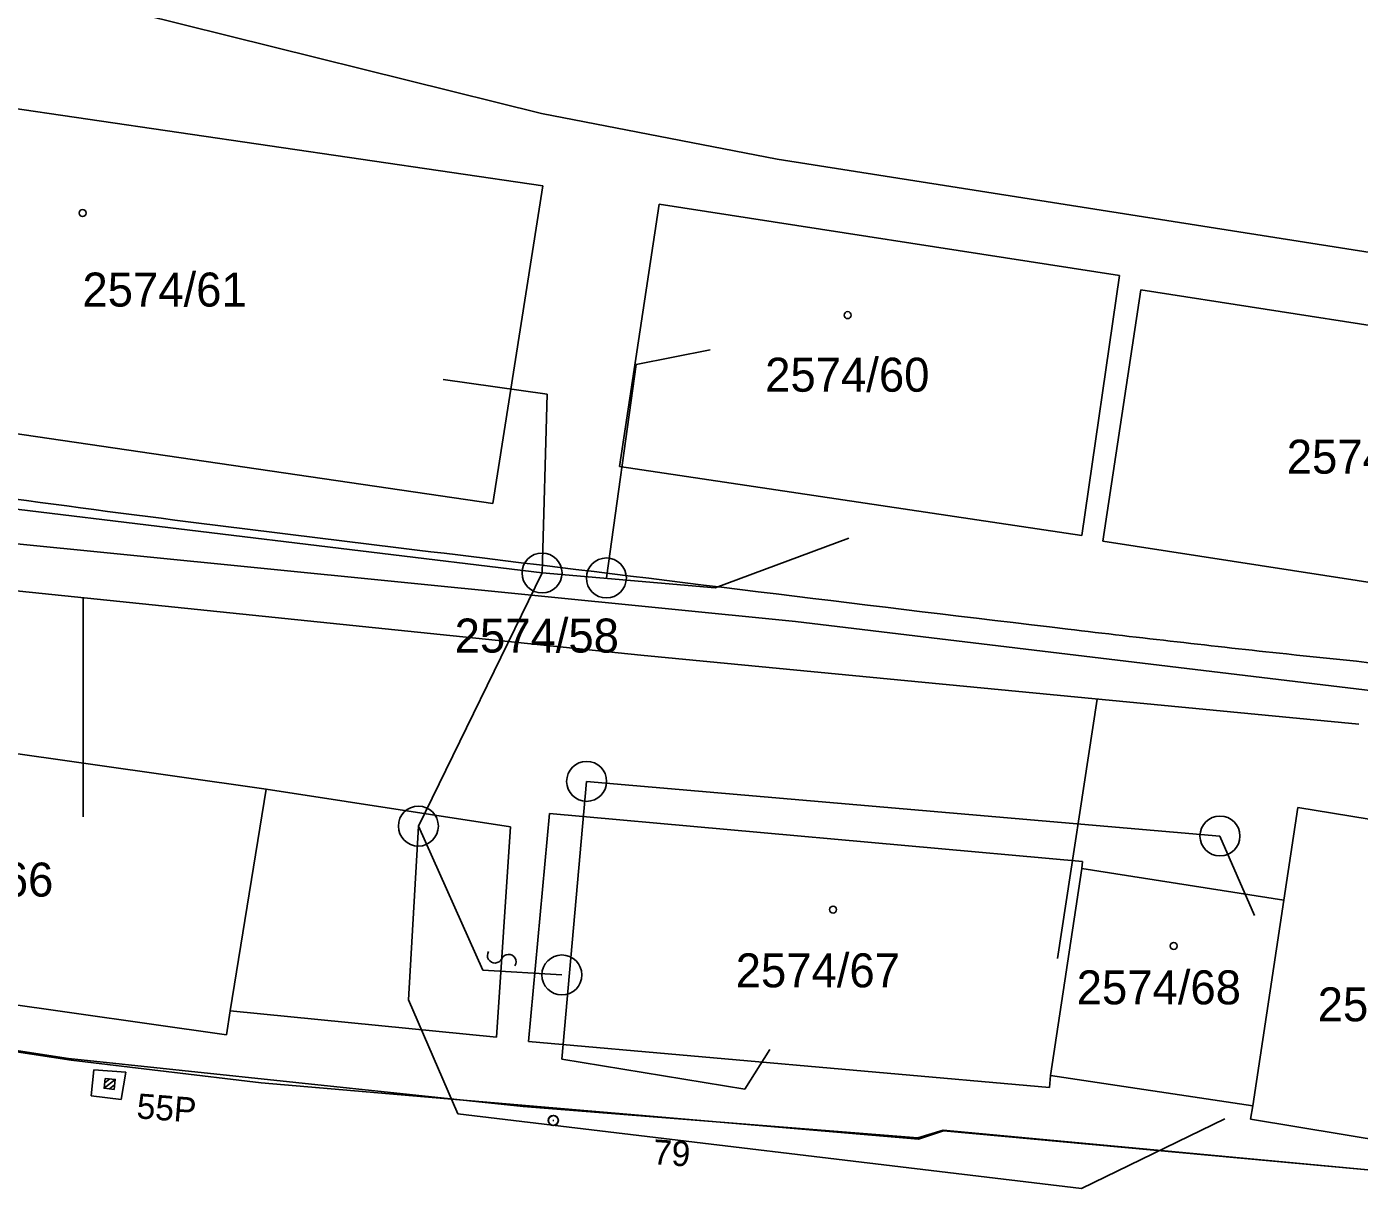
# Model space of a CAD drawing. Extents: x -469926 to -462499, y -1098642 to -1092733.
# Drawn here: x -465222.8 to -465156.1, y -1095138.5 to -1095080.4 of the extents above; entities that cross this region are included whole.
import ezdxf

# ---------------------------------------------------------------- set-up
doc = ezdxf.new("R2010")
doc.units = 0
for name, color, linetype in [('Vrstva 1', 7, 'Continuous'), ('Vrstva 11', 7, 'Continuous'), ('Vrstva 12', 7, 'Continuous'), ('Vrstva 20', 7, 'Continuous'), ('Vrstva 25', 7, 'Continuous'), ('Vrstva 4', 7, 'Continuous'), ('Vrstva 40', 7, 'Continuous'), ('Vrstva 42', 7, 'Continuous'), ('Vrstva 50', 7, 'Continuous'), ('Vrstva 51', 7, 'Continuous'), ('Vrstva 55', 7, 'Continuous'), ('Vrstva 62', 7, 'Continuous'), ('Vrstva 9', 7, 'Continuous')]:
    doc.layers.add(name, color=color, linetype=linetype)

msp = doc.modelspace()

# ---------------------------------------------------------------- linework, layer by layer
at = {"layer": 'Vrstva 1'}
for p, q in [((-465217.18, -1095079.69), (-465197.02, -1095084.7)), ((-465238.94, -1095082.16), (-465196.95, -1095088.32)), ((-465197.02, -1095084.7), (-465185.22, -1095086.98)), ((-465185.22, -1095086.98), (-465155.24, -1095091.7)), ((-465185.22, -1095086.98), (-465155.24, -1095091.7)), ((-465196.95, -1095088.32), (-465199.45, -1095104.21)), ((-465193.11, -1095102.37), (-465191.13, -1095089.23)), ((-465193.11, -1095102.37), (-465191.13, -1095089.23)), ((-465191.13, -1095089.23), (-465168.1, -1095092.8)), ((-465191.13, -1095089.23), (-465168.1, -1095092.8)), ((-465168.1, -1095092.8), (-465169.99, -1095105.81)), ((-465168.1, -1095092.8), (-465169.99, -1095105.81)), ((-465168.94, -1095106.09), (-465167.03, -1095093.52)), ((-465168.94, -1095106.09), (-465167.03, -1095093.52)), ((-465167.03, -1095093.52), (-465142.98, -1095097.27)), ((-465167.03, -1095093.52), (-465142.98, -1095097.27)), ((-465199.45, -1095104.21), (-465241.34, -1095098.08)), ((-465169.99, -1095105.81), (-465193.11, -1095102.37)), ((-465169.99, -1095105.81), (-465193.11, -1095102.37)), ((-465144.94, -1095109.82), (-465168.94, -1095106.09)), ((-465144.94, -1095109.82), (-465168.94, -1095106.09)), ((-465210.78, -1095118.51), (-465235.01, -1095115.07)), ((-465212.59, -1095129.6), (-465210.78, -1095118.51)), ((-465212.59, -1095129.6), (-465210.78, -1095118.51)), ((-465159.88, -1095124.06), (-465159.18, -1095119.42)), ((-465159.88, -1095124.06), (-465159.18, -1095119.42)), ((-465159.18, -1095119.42), (-465154.8, -1095120.14)), ((-465159.18, -1095119.42), (-465154.8, -1095120.14)), ((-465196.62, -1095119.72), (-465197.66, -1095131.13)), ((-465196.62, -1095119.72), (-465197.66, -1095131.13)), ((-465169.96, -1095122.12), (-465196.62, -1095119.72)), ((-465169.96, -1095122.12), (-465196.62, -1095119.72)), ((-465169.98, -1095122.47), (-465169.96, -1095122.12)), ((-465169.98, -1095122.47), (-465169.96, -1095122.12)), ((-465171.55, -1095132.83), (-465169.98, -1095122.47)), ((-465171.55, -1095132.83), (-465169.98, -1095122.47)), ((-465169.98, -1095122.47), (-465159.88, -1095124.06)), ((-465159.88, -1095124.06), (-465161.43, -1095134.34)), ((-465159.88, -1095124.06), (-465161.43, -1095134.34)), ((-465220.54, -1095132.06), (-465253.46, -1095127.15)), ((-465236.77, -1095127.39), (-465212.78, -1095130.79)), ((-465236.77, -1095127.39), (-465212.78, -1095130.79)), ((-465212.78, -1095130.79), (-465212.59, -1095129.6)), ((-465212.78, -1095130.79), (-465212.59, -1095129.6)), ((-465197.66, -1095131.13), (-465171.6, -1095133.43)), ((-465197.66, -1095131.13), (-465171.6, -1095133.43)), ((-465211.04, -1095133.2), (-465220.54, -1095132.06)), ((-465211.04, -1095133.2), (-465220.54, -1095132.06)), ((-465171.6, -1095133.43), (-465171.55, -1095132.83)), ((-465171.6, -1095133.43), (-465171.55, -1095132.83)), ((-465161.43, -1095134.34), (-465171.55, -1095132.83)), ((-465161.43, -1095134.34), (-465171.55, -1095132.83)), ((-465178.16, -1095136.01), (-465211.04, -1095133.2)), ((-465178.16, -1095136.01), (-465211.04, -1095133.2)), ((-465161.54, -1095135.01), (-465161.43, -1095134.34)), ((-465161.54, -1095135.01), (-465161.43, -1095134.34)), ((-465149.02, -1095137.1), (-465161.54, -1095135.01)), ((-465149.02, -1095137.1), (-465161.54, -1095135.01)), ((-465176.9, -1095135.6), (-465178.16, -1095136.01)), ((-465176.9, -1095135.6), (-465178.16, -1095136.01)), ((-465149.41, -1095138.12), (-465176.9, -1095135.6)), ((-465149.41, -1095138.12), (-465176.9, -1095135.6))]:
    msp.add_line(p, q, dxfattribs=at)
at = {"layer": 'Vrstva 11'}
for p, q in [((-465219.402, -1095132.552), (-465219.546, -1095133.849)), ((-465217.815, -1095132.671), (-465219.402, -1095132.552)), ((-465218.042, -1095134.023), (-465217.815, -1095132.671)), ((-465218.894, -1095133.467), (-465218.341, -1095133.029)), ((-465218.864, -1095133.204), (-465218.604, -1095132.999)), ((-465218.633, -1095133.499), (-465218.37, -1095133.291)), ((-465219.546, -1095133.849), (-465218.042, -1095134.023)), ((-465219.546, -1095133.849), (-465218.042, -1095134.023))]:
    msp.add_line(p, q, dxfattribs=at)
for points in [[(-465269.38, -1095064.86), (-465263.07, -1095067.02), (-465254.95, -1095069.81), (-465223.36, -1095078.68), (-465217.18, -1095079.69), (-465197.02, -1095084.7), (-465185.22, -1095086.98), (-465155.24, -1095091.7), (-465122.52, -1095094.84), (-465117.54, -1095095.04)], [(-465218.837, -1095132.972), (-465218.34, -1095133.029), (-465218.397, -1095133.526), (-465218.894, -1095133.469), (-465218.837, -1095132.972)]]:
    msp.add_lwpolyline(points, dxfattribs=at)
msp.add_lwpolyline([(-465218.837, -1095132.972), (-465218.34, -1095133.029), (-465218.397, -1095133.526), (-465218.894, -1095133.469)], close=True, dxfattribs=at)
at = {"layer": 'Vrstva 12'}
for p, q in [((-465220.672, -1095131.972), (-465266.364, -1095125.126)), ((-465197.925, -1095134.383), (-465220.672, -1095131.972)), ((-465197.925, -1095134.383), (-465220.672, -1095131.972)), ((-465178.197, -1095135.941), (-465197.925, -1095134.383)), ((-465178.197, -1095135.941), (-465197.925, -1095134.383)), ((-465176.918, -1095135.57), (-465178.197, -1095135.941)), ((-465176.918, -1095135.57), (-465178.197, -1095135.941)), ((-465149.445, -1095138.137), (-465176.918, -1095135.57)), ((-465149.445, -1095138.137), (-465176.918, -1095135.57))]:
    msp.add_line(p, q, dxfattribs=at)
at = {"layer": 'Vrstva 20'}
msp.add_line((-465196.445, -1095135.087), (-465196.395, -1095135.087), dxfattribs=at)
msp.add_line((-465196.445, -1095135.087), (-465196.395, -1095135.087), dxfattribs=at)
msp.add_circle((-465196.42, -1095135.087), 0.25, dxfattribs=at)
msp.add_circle((-465196.42, -1095135.087), 0.25, dxfattribs=at)
at = {"layer": 'Vrstva 25'}
for centre in [(-465219.97, -1095089.68), (-465181.7, -1095094.79), (-465181.7, -1095094.79), (-465182.43, -1095124.53), (-465182.43, -1095124.53), (-465165.39, -1095126.35), (-465165.39, -1095126.35)]:
    msp.add_circle(centre, 0.175, dxfattribs=at)
at = {"layer": 'Vrstva 4'}
for p, q in [((-465198.56, -1095120.39), (-465210.78, -1095118.51)), ((-465198.56, -1095120.39), (-465210.78, -1095118.51)), ((-465199.27, -1095130.92), (-465198.56, -1095120.39)), ((-465199.27, -1095130.92), (-465198.56, -1095120.39)), ((-465212.59, -1095129.6), (-465199.27, -1095130.92)), ((-465212.59, -1095129.6), (-465199.27, -1095130.92))]:
    msp.add_line(p, q, dxfattribs=at)
at = {"layer": 'Vrstva 40'}
for p, q in [((-465192.283, -1095097.262), (-465188.57, -1095096.517)), ((-465192.283, -1095097.262), (-465188.57, -1095096.517)), ((-465193.768, -1095107.938), (-465192.283, -1095097.262)), ((-465193.768, -1095107.938), (-465192.283, -1095097.262)), ((-465196.739, -1095098.751), (-465201.937, -1095098.007)), ((-465196.739, -1095098.751), (-465201.937, -1095098.007)), ((-465196.986, -1095107.69), (-465196.739, -1095098.751)), ((-465196.986, -1095107.69), (-465196.739, -1095098.751)), ((-465240.056, -1095102.476), (-465196.986, -1095107.69)), ((-465241.794, -1095104.38), (-465184.312, -1095110.112)), ((-465188.323, -1095108.434), (-465181.639, -1095105.952)), ((-465188.323, -1095108.434), (-465181.639, -1095105.952)), ((-465203.174, -1095120.352), (-465196.986, -1095107.69)), ((-465203.174, -1095120.352), (-465196.986, -1095107.69)), ((-465196.986, -1095107.69), (-465188.323, -1095108.434)), ((-465196.986, -1095107.69), (-465188.323, -1095108.434)), ((-465184.312, -1095110.112), (-465110.175, -1095119.049)), ((-465184.312, -1095110.112), (-465110.175, -1095119.049)), ((-465194.758, -1095118.117), (-465195.996, -1095132.021)), ((-465194.758, -1095118.117), (-465195.996, -1095132.021)), ((-465163.075, -1095120.848), (-465194.758, -1095118.117)), ((-465163.075, -1095120.848), (-465194.758, -1095118.117)), ((-465203.669, -1095129.042), (-465203.174, -1095120.352)), ((-465203.669, -1095129.042), (-465203.174, -1095120.352)), ((-465199.957, -1095127.552), (-465203.174, -1095120.352)), ((-465199.957, -1095127.552), (-465203.174, -1095120.352)), ((-465161.342, -1095124.821), (-465163.075, -1095120.848)), ((-465161.342, -1095124.821), (-465163.075, -1095120.848)), ((-465195.996, -1095127.8), (-465199.957, -1095127.552)), ((-465195.996, -1095127.8), (-465199.957, -1095127.552)), ((-465201.194, -1095134.752), (-465203.669, -1095129.042)), ((-465201.194, -1095134.752), (-465203.669, -1095129.042)), ((-465195.996, -1095132.021), (-465186.837, -1095133.511)), ((-465195.996, -1095132.021), (-465186.837, -1095133.511)), ((-465186.837, -1095133.511), (-465185.6, -1095131.524)), ((-465186.837, -1095133.511), (-465185.6, -1095131.524)), ((-465170.005, -1095138.476), (-465201.194, -1095134.752)), ((-465170.005, -1095138.476), (-465201.194, -1095134.752)), ((-465162.827, -1095135), (-465170.005, -1095138.476)), ((-465162.827, -1095135), (-465170.005, -1095138.476))]:
    msp.add_line(p, q, dxfattribs=at)
for centre in [(-465196.986, -1095107.69), (-465196.986, -1095107.69), (-465193.768, -1095107.938), (-465193.768, -1095107.938), (-465194.758, -1095118.117), (-465194.758, -1095118.117), (-465203.174, -1095120.352), (-465203.174, -1095120.352), (-465163.075, -1095120.848), (-465163.075, -1095120.848), (-465195.996, -1095127.8), (-465195.996, -1095127.8)]:
    msp.add_circle(centre, 1, dxfattribs=at)
at = {"layer": 'Vrstva 42'}
for p, q in [((-465192.043, -1095111.798), (-465241.121, -1095106.74)), ((-465219.944, -1095108.923), (-465219.944, -1095119.89)), ((-465156.132, -1095115.254), (-465192.043, -1095111.798)), ((-465156.132, -1095115.254), (-465192.043, -1095111.798)), ((-465169.211, -1095113.995), (-465171.202, -1095126.971)), ((-465169.211, -1095113.995), (-465171.202, -1095126.971))]:
    msp.add_line(p, q, dxfattribs=at)
at = {"layer": 'Vrstva 51'}
for centre, radius, start, end in [((-465199.345, -1095126.828), 0.376, 148.46036, 334.77149), ((-465199.345, -1095126.828), 0.376, 148.46036, 334.77149), ((-465198.662, -1095127.145), 0.377, 327.78432, 155.44753), ((-465198.662, -1095127.145), 0.377, 327.78432, 155.44753)]:
    msp.add_arc(centre, radius, start, end, dxfattribs=at)
at = {"layer": 'Vrstva 55'}
msp.add_line((-465196.453, -1095135.074), (-465196.403, -1095135.074), dxfattribs=at)
msp.add_line((-465196.453, -1095135.074), (-465196.403, -1095135.074), dxfattribs=at)
msp.add_circle((-465196.428, -1095135.074), 0.25, dxfattribs=at)
msp.add_circle((-465196.428, -1095135.074), 0.25, dxfattribs=at)
msp.add_spline([(-465270.291, -1095095.09), (-465242.887, -1095100.902), (-465199.855, -1095106.951), (-465170.688, -1095110.499), (-465159.748, -1095111.741), (-465143.719, -1095113.334)], degree=3, dxfattribs=at)
at = {"layer": 'Vrstva 62'}
for p, q in [((-465219.402, -1095132.552), (-465219.546, -1095133.849)), ((-465217.815, -1095132.671), (-465219.402, -1095132.552)), ((-465218.042, -1095134.023), (-465217.815, -1095132.671))]:
    msp.add_line(p, q, dxfattribs=at)

# ---------------------------------------------------------------- texts
at = {"layer": 'Vrstva 11'}
msp.add_text('55P', height=1.25, rotation=355.55394, dxfattribs=at).set_placement((-465217.299, -1095134.967))
at = {"layer": 'Vrstva 50'}
for s, p in [('2574/61', (-465219.978, -1095094.36)), ('2574/60', (-465185.826, -1095098.62)), ('2574/59', (-465159.735, -1095102.72)), ('2574/58', (-465201.358, -1095111.67)), ('2574/66', (-465229.652, -1095123.88)), ('2574/67', (-465187.3, -1095128.42)), ('2574/68', (-465170.243, -1095129.27)), ('2574/16', (-465158.187, -1095130.12))]:
    msp.add_text(s, height=1.7, dxfattribs=at).set_placement(p)
at = {"layer": 'Vrstva 9'}
msp.add_text('79', height=1.25, rotation=356.1579, dxfattribs=at).set_placement((-465191.472, -1095137.268))

doc.saveas('drawing.dxf')
